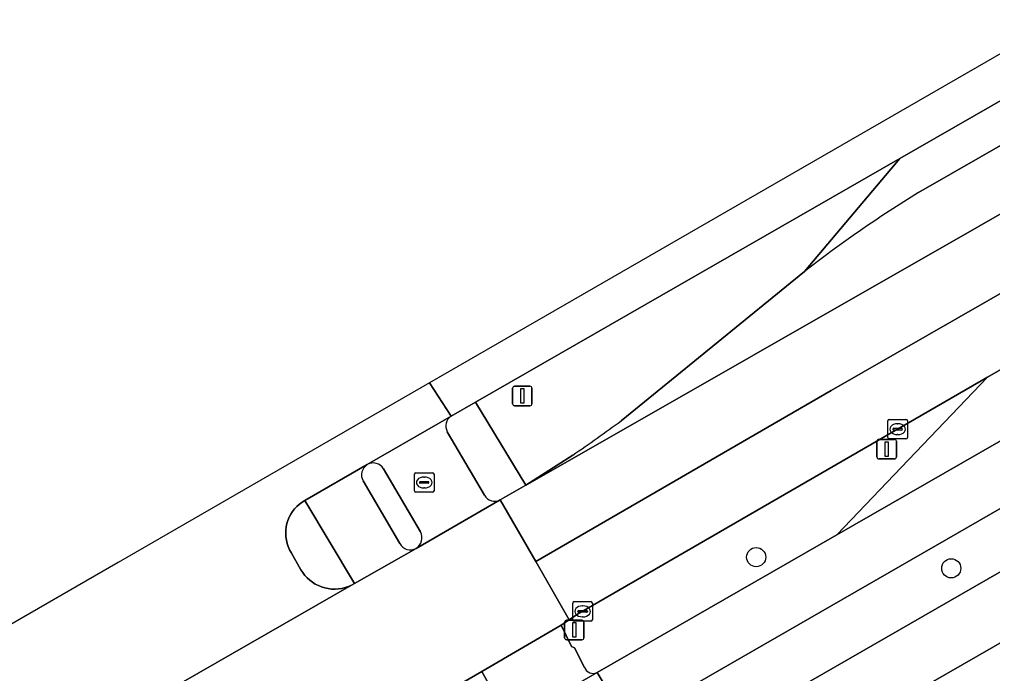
# Model space of a CAD drawing. Extents: x 158835 to 160077, y 386387 to 387778.
# Drawn here: x 159639.96 to 159689.67, y 387684.91 to 387718.33 of the extents above; entities that cross this region are included whole.
import ezdxf

# ---------------------------------------------------------------- set-up
doc = ezdxf.new("R2010")
doc.units = 0
for name, color, linetype in [('IMGEO_Berm_groen', 7, 'Continuous'), ('IMGEO_Boom', 7, 'Continuous'), ('IMGEO_Fietspad_gesloten', 7, 'Continuous'), ('IMGEO_Fietspad_open', 7, 'Continuous'), ('IMGEO_Groenvoorziening', 7, 'Continuous'), ('IMGEO_Kolk', 7, 'Continuous'), ('IMGEO_Lichtmast', 7, 'Continuous'), ('IMGEO_Rijbaan_lokaal_gesloten', 7, 'Continuous'), ('IMGEO_Rioolput', 7, 'Continuous'), ('IMGEO_Verkeersbordpaal', 7, 'Continuous'), ('IMGEO_Verkeerseiland_open', 7, 'Continuous'), ('IMGEO_Voetpad_open', 7, 'Continuous')]:
    doc.layers.add(name, color=color, linetype=linetype)

msp = doc.modelspace()

# ---------------------------------------------------------------- linework, layer by layer
at = {"layer": 'IMGEO_Berm_groen'}
for points in [[(159763.929, 387756.535), (159763.86, 387756.496), (159761.369, 387755.075), (159761.302, 387755.037), (159752.444, 387750), (159684.939, 387711.229), (159680.072, 387705.45)], [(159770.203, 387746.146), (159769.841, 387746.051), (159769.064, 387745.651), (159757.282, 387738.988), (159731.321, 387724.137), (159705.431, 387709.284), (159689.415, 387700.045), (159681.714, 387691.999), (159769.423, 387742.381)], [(159685.884, 387709.48), (159695.457, 387714.977), (159701.497, 387718.446), (159724.828, 387731.859)], [(159680.072, 387705.45), (159684.939, 387711.229), (159663.253, 387698.774), (159665.837, 387694.539), (159668.236, 387696.071)], [(159670.703, 387697.821), (159680.072, 387705.45)], [(159689.415, 387700.045), (159679.042, 387694.062), (159668.472, 387687.938), (159668.052, 387687.662), (159667.631, 387687.386), (159668.163, 387686.291), (159668.31, 387686.22), (159668.825, 387685.213)], [(159669.473, 387684.956), (159681.714, 387691.999), (159689.415, 387700.045)]]:
    msp.add_lwpolyline(points, dxfattribs=at)
msp.add_lwpolyline([(159693.302, 387691.963), (159691.936, 387694.416), (159672.791, 387683.399), (159671.915, 387682.872), (159673.248, 387680.43)], close=True, dxfattribs=at)
for centre, radius, start, end in [((159718.902, 387655.655), 63.145, 121.52681, 127.94752), ((159565.648, 387843.305), 179.449, 304.86763, 305.83338), ((159669.274, 387685.401), 0.487, 202.6895, 294.0434)]:
    msp.add_arc(centre, radius, start, end, dxfattribs=at)
at = {"layer": 'IMGEO_Boom'}
for centre in [(159677.598, 387690.859), (159687.562, 387690.288)]:
    msp.add_circle(centre, 0.489, dxfattribs=at)
at = {"layer": 'IMGEO_Fietspad_gesloten'}
msp.add_lwpolyline([(159770.773, 387739.679), (159771.996, 387740.357), (159772.787, 387740.664), (159771.343, 387743.413), (159769.423, 387742.381), (159681.714, 387691.999), (159669.473, 387684.956), (159671.04, 387682.347), (159671.915, 387682.872), (159672.791, 387683.399), (159691.936, 387694.416), (159694.532, 387695.91), (159704.314, 387701.539), (159710.408, 387705.036), (159713.044, 387706.549)], close=True, dxfattribs=at)
msp.add_lwpolyline([(159668.844, 387681.028), (159671.04, 387682.347), (159669.473, 387684.956), (159665.025, 387682.406), (159663.59, 387685.021), (159660.667, 387683.33), (159661.211, 387682.258), (159661.636, 387682.145)], dxfattribs=at)
at = {"layer": 'IMGEO_Fietspad_open'}
for points in [[(159657.731, 387695.589), (159654.546, 387693.757), (159657.082, 387689.519), (159660.226, 387691.307)], [(159659.391, 387691.55), (159657.514, 387694.759)]]:
    msp.add_lwpolyline(points, dxfattribs=at)
for centre, radius, start, end in [((159658.068, 387695.057), 0.629, 122.3853, 208.3111), ((159659.927, 387691.837), 0.608, 208.1475, 299.4006)]:
    msp.add_arc(centre, radius, start, end, dxfattribs=at)
at = {"layer": 'IMGEO_Groenvoorziening'}
msp.add_lwpolyline([(159707.503, 387684.908), (159700.485, 387685.439), (159697.111, 387685.694), (159695.085, 387689.36), (159671.901, 387676.033), (159669.195, 387674.487)], dxfattribs=at)
at = {"layer": 'IMGEO_Kolk'}
for p, q in [((159684.323, 387696.97), (159684.323, 387697.822)), ((159684.398, 387697.896), (159685.25, 387697.896)), ((159685.324, 387697.822), (159685.324, 387696.97)), ((159684.582, 387697.39), (159684.582, 387697.402)), ((159685.02, 387697.353), (159684.622, 387697.353)), ((159684.625, 387697.439), (159685.023, 387697.439)), ((159684.811, 387697.676), (159684.836, 387697.676)), ((159685.066, 387697.402), (159685.066, 387697.39)), ((159685.25, 387696.896), (159684.398, 387696.896)), ((159684.834, 387697.116), (159684.809, 387697.116)), ((159668.231, 387687.661), (159668.231, 387688.513)), ((159668.306, 387688.587), (159669.158, 387688.587)), ((159668.719, 387688.367), (159668.744, 387688.367)), ((159669.232, 387688.513), (159669.232, 387687.661)), ((159668.49, 387688.081), (159668.49, 387688.093)), ((159668.928, 387688.044), (159668.53, 387688.044)), ((159668.533, 387688.13), (159668.931, 387688.13)), ((159668.974, 387688.093), (159668.974, 387688.081)), ((159669.158, 387687.587), (159668.306, 387687.587)), ((159668.742, 387687.807), (159668.717, 387687.807))]:
    msp.add_line(p, q, dxfattribs=at)
for points in [[(159684.323, 387696.97), (159684.323, 387697.822)], [(159684.398, 387697.896), (159685.25, 387697.896)], [(159685.324, 387697.822), (159685.324, 387696.97)], [(159685.25, 387696.896), (159684.398, 387696.896)], [(159668.231, 387687.661), (159668.231, 387688.513)], [(159668.306, 387688.587), (159669.158, 387688.587)], [(159669.232, 387688.513), (159669.232, 387687.661)], [(159669.158, 387687.587), (159668.306, 387687.587)]]:
    msp.add_lwpolyline(points, dxfattribs=at)
for centre, radius, start, end in [((159684.4, 387697.82), 0.0765, 91.552, 178.448), ((159684.4, 387697.82), 0.0765, 91.552, 178.448), ((159685.248, 387697.82), 0.0765, 1.552, 88.448), ((159685.248, 387697.82), 0.0765, 1.552, 88.448), ((159684.622, 387697.399), 0.0403, 85.8775, 175.7526), ((159684.619, 387697.389), 0.0366, 178.938, 274.7102), ((159685.023, 387697.396), 0.043, 264.8664, 352.4533), ((159685.027, 387697.401), 0.0386, 1.7309, 96.639), ((159684.4, 387696.972), 0.0765, 181.552, 268.448), ((159684.4, 387696.972), 0.0765, 181.552, 268.448), ((159685.248, 387696.972), 0.0765, 271.552, 358.448), ((159685.248, 387696.972), 0.0765, 271.552, 358.448), ((159668.308, 387688.511), 0.0765, 91.552, 178.448), ((159668.308, 387688.511), 0.0765, 91.552, 178.448), ((159669.156, 387688.511), 0.0765, 1.552, 88.448), ((159669.156, 387688.511), 0.0765, 1.552, 88.448), ((159668.53, 387688.09), 0.0403, 85.8775, 175.7526), ((159668.527, 387688.08), 0.0366, 178.938, 274.7102), ((159668.931, 387688.087), 0.043, 264.8664, 352.4533), ((159668.935, 387688.092), 0.0386, 1.7309, 96.639), ((159668.308, 387687.663), 0.0765, 181.552, 268.448), ((159668.308, 387687.663), 0.0765, 181.552, 268.448), ((159669.156, 387687.663), 0.0765, 271.552, 358.448), ((159669.156, 387687.663), 0.0765, 271.552, 358.448)]:
    msp.add_arc(centre, radius, start, end, dxfattribs=at)
for centre, major_axis, ratio, start_param, end_param in [((159684.81, 387697.396), (-0.387, 0.002), 0.722429, 4.712389, 7.853982), ((159684.835, 387697.396), (-0.39, 0.002), 0.717154, 1.570796, 4.712389), ((159668.718, 387688.087), (-0.387, 0.002), 0.722429, 4.712389, 7.853982), ((159668.743, 387688.087), (-0.39, 0.002), 0.717154, 1.570796, 4.712389)]:
    msp.add_ellipse(centre, major_axis=major_axis, ratio=ratio, start_param=start_param, end_param=end_param, dxfattribs=at)
at = {"layer": 'IMGEO_Lichtmast'}
for p, q in [((159683.769, 387695.976), (159683.769, 387696.776)), ((159683.769, 387696.776), (159683.769, 387695.976)), ((159683.869, 387696.876), (159684.659, 387696.876)), ((159684.659, 387696.876), (159683.869, 387696.876)), ((159684.759, 387696.776), (159684.759, 387695.976)), ((159684.759, 387695.976), (159684.759, 387696.776)), ((159684.659, 387695.876), (159683.869, 387695.876)), ((159683.869, 387695.876), (159684.659, 387695.876)), ((159667.808, 387686.737), (159667.808, 387687.537)), ((159667.808, 387687.537), (159667.808, 387686.737)), ((159667.908, 387687.637), (159668.698, 387687.637)), ((159668.698, 387687.637), (159667.908, 387687.637)), ((159668.798, 387687.537), (159668.798, 387686.737)), ((159668.798, 387686.737), (159668.798, 387687.537)), ((159668.698, 387686.637), (159667.908, 387686.637)), ((159667.908, 387686.637), (159668.698, 387686.637))]:
    msp.add_line(p, q, dxfattribs=at)
for points in [[(159684.189, 387696.751), (159684.339, 387696.751), (159684.339, 387696.001), (159684.189, 387696.001), (159684.189, 387696.751)], [(159668.228, 387687.512), (159668.378, 387687.512), (159668.378, 387686.762), (159668.228, 387686.762), (159668.228, 387687.512)]]:
    msp.add_lwpolyline(points, dxfattribs=at)
for centre, start, end in [((159683.869, 387696.776), 90, 180), ((159683.869, 387696.776), 90, 180), ((159684.659, 387696.776), 0, 90), ((159684.659, 387696.776), 360, 90), ((159683.869, 387695.976), 180, 270), ((159683.869, 387695.976), 180, 270), ((159684.659, 387695.976), 270, 0), ((159684.659, 387695.976), 270, 0), ((159667.908, 387687.537), 90, 180), ((159667.908, 387687.537), 90, 180), ((159668.698, 387687.537), 0, 90), ((159668.698, 387687.537), 360, 90), ((159667.908, 387686.737), 180, 270), ((159667.908, 387686.737), 180, 270), ((159668.698, 387686.737), 270, 0), ((159668.698, 387686.737), 270, 0)]:
    msp.add_arc(centre, 0.1, start, end, dxfattribs=at)
at = {"layer": 'IMGEO_Rijbaan_lokaal_gesloten'}
for points in [[(159660.917, 387699.764), (159662.02, 387698.061), (159663.253, 387698.774), (159684.939, 387711.229), (159752.444, 387750), (159761.302, 387755.037), (159761.369, 387755.075), (159763.86, 387756.496), (159763.929, 387756.535), (159766.913, 387758.228), (159765.78, 387760.24)], [(159771.178, 387750.733), (159769.438, 387753.779), (159665.927, 387694.584), (159665.837, 387694.539), (159664.525, 387693.782), (159666.334, 387690.642), (159681.428, 387699.367), (159738.05, 387731.829)], [(159705.431, 387709.284), (159731.321, 387724.137), (159757.282, 387738.988), (159769.064, 387745.651), (159769.841, 387746.051), (159770.203, 387746.146), (159771.267, 387746.628), (159773.157, 387747.269), (159771.178, 387750.733), (159738.05, 387731.829), (159681.428, 387699.367), (159666.334, 387690.642), (159668.052, 387687.662), (159668.472, 387687.938), (159679.042, 387694.062), (159689.415, 387700.045)], [(159660.667, 387683.33), (159663.59, 387685.021), (159667.631, 387687.386), (159668.052, 387687.662), (159666.334, 387690.642), (159664.525, 387693.782), (159660.226, 387691.307), (159657.082, 387689.519), (159656.927, 387689.432), (159636.143, 387677.497), (159635.991, 387677.402), (159632.842, 387675.578), (159628.551, 387673.124), (159630.4, 387669.945), (159632.157, 387666.924), (159636.843, 387669.666), (159640.027, 387671.478)]]:
    msp.add_lwpolyline(points, close=True, dxfattribs=at)
for points in [[(159769.438, 387753.779), (159767.864, 387756.534), (159764.893, 387754.836), (159764.834, 387754.801), (159762.51, 387753.447), (159746.59, 387744.328), (159737.702, 387739.235), (159724.828, 387731.859), (159701.497, 387718.446), (159695.457, 387714.977), (159685.884, 387709.48)], [(159668.236, 387696.071), (159665.837, 387694.539), (159665.927, 387694.584), (159769.438, 387753.779)], [(159680.072, 387705.45), (159670.703, 387697.821)], [(159636.143, 387677.497), (159656.927, 387689.432), (159656.768, 387689.361), (159656.602, 387689.304), (159656.432, 387689.262), (159656.259, 387689.235), (159656.084, 387689.224), (159655.909, 387689.228), (159655.735, 387689.249), (159655.563, 387689.284), (159655.395, 387689.335), (159655.233, 387689.401), (159655.077, 387689.481), (159654.929, 387689.574), (159654.79, 387689.68), (159654.66, 387689.799), (159654.542, 387689.928), (159654.436, 387690.068), (159654.343, 387690.216), (159653.844, 387691.091), (159653.763, 387691.238), (159653.694, 387691.395), (159653.64, 387691.557), (159653.6, 387691.723), (159653.575, 387691.893), (159653.565, 387692.064), (159653.571, 387692.235), (159653.592, 387692.405), (159653.628, 387692.572), (159653.678, 387692.735), (159653.744, 387692.893), (159653.823, 387693.045), (159653.915, 387693.189), (159654.02, 387693.325), (159654.136, 387693.45), (159654.264, 387693.564), (159654.4, 387693.667), (159654.546, 387693.757), (159657.731, 387695.589), (159662.02, 387698.061), (159660.917, 387699.764), (159644.999, 387690.584), (159624.962, 387679.028)]]:
    msp.add_lwpolyline(points, dxfattribs=at)
for centre, radius, start, end in [((159718.902, 387655.655), 63.145, 121.52681, 127.94752), ((159565.648, 387843.305), 179.449, 304.86763, 305.83338)]:
    msp.add_arc(centre, radius, start, end, dxfattribs=at)
at = {"layer": 'IMGEO_Rioolput'}
for p, q in [((159660.139, 387694.246), (159660.139, 387695.098)), ((159660.214, 387695.172), (159661.066, 387695.172)), ((159660.627, 387694.952), (159660.652, 387694.952)), ((159661.14, 387695.098), (159661.14, 387694.246)), ((159660.398, 387694.666), (159660.398, 387694.678)), ((159660.836, 387694.629), (159660.438, 387694.629)), ((159660.441, 387694.715), (159660.839, 387694.715)), ((159660.65, 387694.392), (159660.625, 387694.392)), ((159660.882, 387694.678), (159660.882, 387694.666)), ((159661.066, 387694.172), (159660.214, 387694.172))]:
    msp.add_line(p, q, dxfattribs=at)
for points in [[(159660.139, 387694.246), (159660.139, 387695.098)], [(159660.214, 387695.172), (159661.066, 387695.172)], [(159661.14, 387695.098), (159661.14, 387694.246)], [(159661.066, 387694.172), (159660.214, 387694.172)]]:
    msp.add_lwpolyline(points, dxfattribs=at)
for centre, radius, start, end in [((159660.216, 387695.096), 0.0765, 91.552, 178.448), ((159660.216, 387695.096), 0.0765, 91.552, 178.448), ((159661.064, 387695.096), 0.0765, 1.552, 88.448), ((159661.064, 387695.096), 0.0765, 1.552, 88.448), ((159660.438, 387694.675), 0.0403, 85.8775, 175.7526), ((159660.435, 387694.665), 0.0366, 178.938, 274.7102), ((159660.839, 387694.672), 0.043, 264.8664, 352.4533), ((159660.843, 387694.677), 0.0386, 1.7309, 96.639), ((159660.216, 387694.248), 0.0765, 181.552, 268.448), ((159660.216, 387694.248), 0.0765, 181.552, 268.448), ((159661.064, 387694.248), 0.0765, 271.552, 358.448), ((159661.064, 387694.248), 0.0765, 271.552, 358.448)]:
    msp.add_arc(centre, radius, start, end, dxfattribs=at)
for centre, major_axis, ratio, start_param, end_param in [((159660.626, 387694.672), (-0.387, 0.002), 0.722429, 4.712389, 7.853982), ((159660.651, 387694.672), (-0.39, 0.002), 0.717154, 1.570796, 4.712389)]:
    msp.add_ellipse(centre, major_axis=major_axis, ratio=ratio, start_param=start_param, end_param=end_param, dxfattribs=at)
at = {"layer": 'IMGEO_Verkeersbordpaal'}
for p, q in [((159665.153, 387698.692), (159665.153, 387699.492)), ((159665.153, 387699.492), (159665.153, 387698.692)), ((159665.253, 387699.592), (159666.043, 387699.592)), ((159666.043, 387699.592), (159665.253, 387699.592)), ((159666.143, 387699.492), (159666.143, 387698.692)), ((159666.143, 387698.692), (159666.143, 387699.492)), ((159666.043, 387698.592), (159665.253, 387698.592)), ((159665.253, 387698.592), (159666.043, 387698.592))]:
    msp.add_line(p, q, dxfattribs=at)
msp.add_lwpolyline([(159665.573, 387699.467), (159665.723, 387699.467), (159665.723, 387698.717), (159665.573, 387698.717), (159665.573, 387699.467)], dxfattribs=at)
for centre, start, end in [((159665.253, 387699.492), 90, 180), ((159665.253, 387699.492), 90, 180), ((159666.043, 387699.492), 0, 90), ((159666.043, 387699.492), 360, 90), ((159665.253, 387698.692), 180, 270), ((159665.253, 387698.692), 180, 270), ((159666.043, 387698.692), 270, 0), ((159666.043, 387698.692), 270, 0)]:
    msp.add_arc(centre, 0.1, start, end, dxfattribs=at)
at = {"layer": 'IMGEO_Verkeerseiland_open'}
for points in [[(159664.525, 387693.782), (159665.837, 387694.539), (159663.253, 387698.774), (159662.02, 387698.061)], [(159661.818, 387697.267), (159663.711, 387694.016)], [(159660.454, 387692.153), (159658.557, 387695.372)], [(159657.514, 387694.759), (159659.391, 387691.55)]]:
    msp.add_lwpolyline(points, dxfattribs=at)
msp.add_lwpolyline([(159657.082, 387689.519), (159654.546, 387693.757), (159654.4, 387693.667), (159654.264, 387693.564), (159654.136, 387693.45), (159654.02, 387693.325), (159653.915, 387693.189), (159653.823, 387693.045), (159653.744, 387692.893), (159653.678, 387692.735), (159653.628, 387692.572), (159653.592, 387692.405), (159653.571, 387692.235), (159653.565, 387692.064), (159653.575, 387691.893), (159653.6, 387691.723), (159653.64, 387691.557), (159653.694, 387691.395), (159653.763, 387691.238), (159653.844, 387691.091), (159654.343, 387690.216), (159654.436, 387690.068), (159654.542, 387689.928), (159654.66, 387689.799), (159654.79, 387689.68), (159654.929, 387689.574), (159655.077, 387689.481), (159655.233, 387689.401), (159655.395, 387689.335), (159655.563, 387689.284), (159655.735, 387689.249), (159655.909, 387689.228), (159656.084, 387689.224), (159656.259, 387689.235), (159656.432, 387689.262), (159656.602, 387689.304), (159656.768, 387689.361), (159656.927, 387689.432)], close=True, dxfattribs=at)
for centre, radius, start, end in [((159662.336, 387697.558), 0.594, 122.1005, 209.3521), ((159658.068, 387695.057), 0.629, 122.3853, 208.3111), ((159658.033, 387695.058), 0.611, 30.906, 119.6547), ((159664.242, 387694.33), 0.617, 210.5899, 297.3335), ((159659.88, 387691.854), 0.647, 302.3259, 27.5079), ((159659.927, 387691.837), 0.608, 208.1475, 299.4006)]:
    msp.add_arc(centre, radius, start, end, dxfattribs=at)
at = {"layer": 'IMGEO_Voetpad_open'}
for points in [[(159713.565, 387699.984), (159715.757, 387701.244), (159718.327, 387702.721), (159772.336, 387733.768), (159770.973, 387736.441), (159768.138, 387734.793), (159747.737, 387723.138), (159727.067, 387711.313), (159714.448, 387704.093), (159711.846, 387702.604), (159703.747, 387697.969), (159695.944, 387693.482), (159693.302, 387691.963), (159673.248, 387680.43), (159671.915, 387682.872), (159671.04, 387682.347), (159668.844, 387681.028)], [(159669.195, 387674.487), (159671.901, 387676.033), (159695.085, 387689.36), (159697.299, 387690.633), (159713.565, 387699.984)], [(159662.02, 387698.061), (159657.731, 387695.589)], [(159663.711, 387694.016), (159661.818, 387697.267)], [(159658.557, 387695.372), (159660.454, 387692.153)], [(159660.226, 387691.307), (159664.525, 387693.782)], [(159668.825, 387685.213), (159668.31, 387686.22), (159668.163, 387686.291), (159667.631, 387687.386), (159663.59, 387685.021), (159665.025, 387682.406), (159669.473, 387684.956)]]:
    msp.add_lwpolyline(points, dxfattribs=at)
for centre, radius, start, end in [((159662.336, 387697.558), 0.594, 122.1005, 209.3521), ((159658.033, 387695.058), 0.611, 30.906, 119.6547), ((159664.242, 387694.33), 0.617, 210.5899, 297.3335), ((159659.88, 387691.854), 0.647, 302.3259, 27.5079), ((159669.274, 387685.401), 0.487, 202.6895, 294.0434)]:
    msp.add_arc(centre, radius, start, end, dxfattribs=at)

doc.saveas('drawing.dxf')
